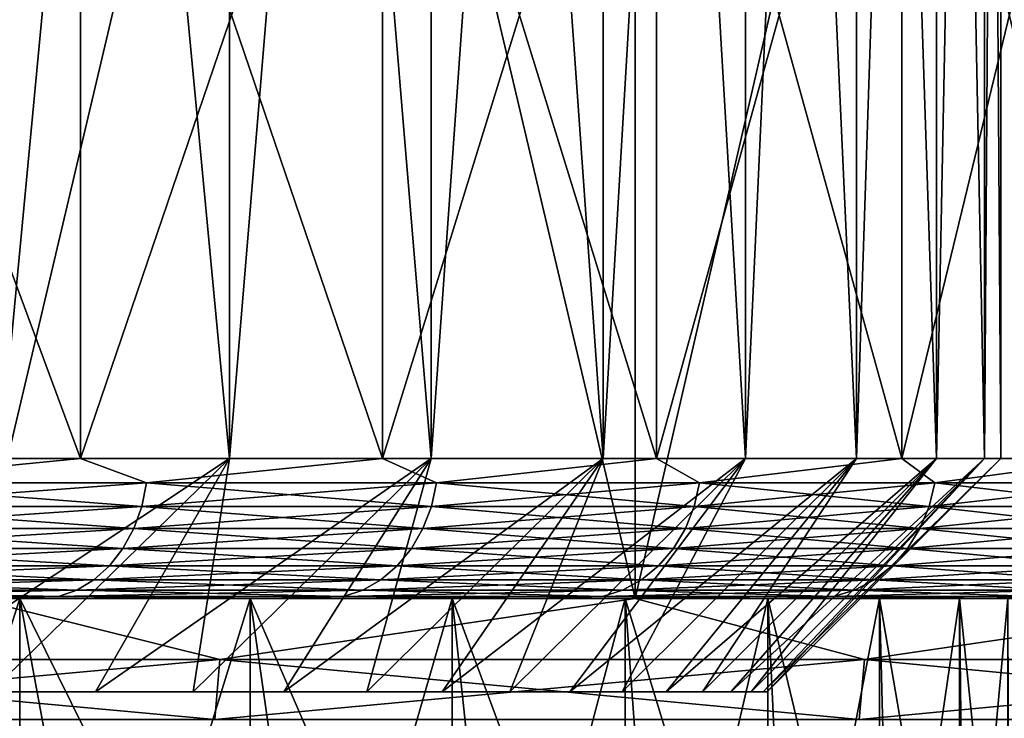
# Model space of a CAD drawing. Header units: metres. Extents: x -30 to 30, y -76 to 64.
# Tile 519 of 541: x 11.4 to 13.51, y 58.24 to 59.74. Entities that reach past the tile are written whole.
import ezdxf

# ---------------------------------------------------------------- set-up
doc = ezdxf.new("R2010")
doc.units = ezdxf.units.M
doc.layers.add('solid_508511', color=7, linetype='CONTINUOUS')

msp = doc.modelspace()

# ---------------------------------------------------------------- linework, layer by layer
at = {"layer": 'solid_508511'}
for points in [[(11.301826, 58.5, -27.789722), (11.301833, 64.5, -27.789719), (12.717457, 64.5, -27.171053)], [(12.71742, 58.5, -27.171074), (11.301826, 58.5, -27.789722), (12.717457, 64.5, -27.171053)], [(11.301826, 58.5, 27.789722), (12.71742, 58.5, 27.171074), (11.301833, 64.5, 27.789719)], [(12.71742, 58.5, 27.171074), (12.717457, 64.5, 27.171053), (11.301833, 64.5, 27.789719)], [(12.71742, 58.5, -27.171074), (12.717457, 64.5, -27.171053), (14.099323, 64.5, -26.480352)], [(14.099288, 58.5, -26.480371), (12.71742, 58.5, -27.171074), (14.099323, 64.5, -26.480352)], [(12.71742, 58.5, 27.171074), (14.099288, 58.5, 26.480371), (12.717457, 64.5, 27.171053)], [(14.099288, 58.5, 26.480371), (14.099323, 64.5, 26.480352), (12.717457, 64.5, 27.171053)], [(11.848654, 58.799999, 6.469883), (11.848654, 64, 6.469884), (11.356904, 64, 7.29868)], [(11.356905, 58.799999, 7.298679), (11.848654, 58.799999, 6.469883), (11.356904, 64, 7.29868)], [(11.356905, 58.799999, -7.298679), (11.356905, 64, -7.298678), (11.848655, 64, -6.469883)], [(11.848654, 58.799999, -6.469884), (11.356905, 58.799999, -7.298679), (11.848655, 64, -6.469883)], [(12.280003, 58.799999, 5.608168), (12.280002, 64, 5.608169), (11.848654, 64, 6.469884)], [(11.848654, 58.799999, 6.469883), (12.280003, 58.799999, 5.608168), (11.848654, 64, 6.469884)], [(11.848654, 58.799999, -6.469884), (11.848655, 64, -6.469883), (12.280003, 64, -5.608167)], [(12.280003, 58.799999, -5.608168), (11.848654, 58.799999, -6.469884), (12.280003, 64, -5.608167)], [(12.648811, 58.799999, 4.717793), (12.648811, 64, 4.717794), (12.280002, 64, 5.608169)], [(12.280003, 58.799999, 5.608168), (12.648811, 58.799999, 4.717793), (12.280002, 64, 5.608169)], [(12.280003, 58.799999, -5.608168), (12.280003, 64, -5.608167), (12.648811, 64, -4.717793)], [(12.648811, 58.799999, -4.717794), (12.280003, 58.799999, -5.608168), (12.648811, 64, -4.717793)], [(12.953134, 58.799999, 3.803463), (12.953134, 64, 3.803463), (12.648811, 64, 4.717794)], [(12.648811, 58.799999, 4.717793), (12.953134, 58.799999, 3.803463), (12.648811, 64, 4.717794)], [(12.648811, 58.799999, -4.717794), (12.648811, 64, -4.717793), (12.953134, 64, -3.803462)], [(12.953134, 58.799999, -3.803463), (12.648811, 58.799999, -4.717794), (12.953134, 64, -3.803462)], [(13.191477, 58.799999, 2.869657), (13.191477, 64, 2.869657), (12.953134, 64, 3.803463)], [(12.953134, 58.799999, 3.803463), (13.191477, 58.799999, 2.869657), (12.953134, 64, 3.803463)], [(12.953134, 58.799999, -3.803463), (12.953134, 64, -3.803462), (13.191477, 64, -2.869656)], [(13.191477, 58.799999, -2.869657), (12.953134, 58.799999, -3.803463), (13.191477, 64, -2.869656)], [(13.362582, 58.799999, 1.921298), (13.362582, 64, 1.921299), (13.191477, 64, 2.869657)], [(13.191477, 58.799999, 2.869657), (13.362582, 58.799999, 1.921298), (13.191477, 64, 2.869657)], [(13.191477, 58.799999, -2.869657), (13.191477, 64, -2.869656), (13.362583, 64, -1.921297)], [(13.362582, 58.799999, -1.921298), (13.191477, 58.799999, -2.869657), (13.362583, 64, -1.921297)], [(13.465603, 58.799999, 0.96309), (13.465603, 64, 0.963091), (13.362582, 64, 1.921299)], [(13.362582, 58.799999, 1.921298), (13.465603, 58.799999, 0.96309), (13.362582, 64, 1.921299)], [(13.362582, 58.799999, -1.921298), (13.362583, 64, -1.921297), (13.465603, 64, -0.96309)], [(13.465603, 58.799999, -0.963091), (13.362582, 58.799999, -1.921298), (13.465603, 64, -0.96309)], [(13.5, 58.799999, 0), (13.5, 64, 0.000001), (13.465603, 64, 0.963091)], [(13.465603, 58.799999, 0.96309), (13.5, 58.799999, 0), (13.465603, 64, 0.963091)], [(13.465603, 58.799999, -0.963091), (13.465603, 64, -0.96309), (13.5, 64, 0.000001)], [(13.5, 58.799999, 0), (13.465603, 58.799999, -0.963091), (13.5, 64, 0.000001)], [(11.528976, 58.799999, -9.673944), (11.528976, 60.700001, -9.673944), (10.826072, 60.700001, -10.4546)], [(10.826072, 58.799999, -10.4546), (11.528976, 58.799999, -9.673944), (10.826072, 60.700001, -10.4546)], [(10.826072, 58.799999, 10.4546), (10.826072, 60.700001, 10.4546), (11.528976, 60.700001, 9.673944)], [(11.528976, 58.799999, 9.673944), (10.826072, 58.799999, 10.4546), (11.528976, 60.700001, 9.673944)], [(12.175714, 58.799999, -8.846157), (12.175714, 60.700001, -8.846157), (11.528976, 60.700001, -9.673944)], [(11.528976, 58.799999, -9.673944), (12.175714, 58.799999, -8.846157), (11.528976, 60.700001, -9.673944)], [(11.528976, 58.799999, 9.673944), (11.528976, 60.700001, 9.673944), (12.175714, 60.700001, 8.846157)], [(12.175714, 58.799999, 8.846157), (11.528976, 58.799999, 9.673944), (12.175714, 60.700001, 8.846157)], [(12.763131, 58.799999, -7.975273), (12.763131, 60.700001, -7.975273), (12.175714, 60.700001, -8.846157)], [(12.175714, 58.799999, -8.846157), (12.763131, 58.799999, -7.975273), (12.175714, 60.700001, -8.846157)], [(12.175714, 58.799999, 8.846157), (12.175714, 60.700001, 8.846157), (12.763131, 60.700001, 7.975273)], [(12.763131, 58.799999, 7.975273), (12.175714, 58.799999, 8.846157), (12.763131, 60.700001, 7.975273)], [(13.288368, 58.799999, -7.065534), (13.288368, 60.700001, -7.065534), (12.763131, 60.700001, -7.975273)], [(12.763131, 58.799999, -7.975273), (13.288368, 58.799999, -7.065534), (12.763131, 60.700001, -7.975273)], [(12.763131, 58.799999, 7.975273), (12.763131, 60.700001, 7.975273), (13.288368, 60.700001, 7.065534)], [(13.288368, 58.799999, 7.065534), (12.763131, 58.799999, 7.975273), (13.288368, 60.700001, 7.065534)], [(13.748866, 58.799999, -6.121372), (13.748866, 60.700001, -6.121372), (13.288368, 60.700001, -7.065534)], [(13.288368, 58.799999, -7.065534), (13.748866, 58.799999, -6.121372), (13.288368, 60.700001, -7.065534)], [(13.288368, 58.799999, 7.065534), (13.288368, 60.700001, 7.065534), (13.748866, 60.700001, 6.121372)], [(13.748866, 58.799999, 6.121372), (13.288368, 58.799999, 7.065534), (13.748866, 60.700001, 6.121372)], [(10.99575, 58.747906, -10.269314), (11.528976, 58.799999, -9.673944), (10.826072, 58.799999, -10.4546)], [(10.99575, 58.747906, 10.269314), (10.826072, 58.799999, 10.4546), (11.528976, 58.799999, 9.673944)], [(11.670919, 58.747906, -9.494997), (11.528976, 58.799999, -9.673944), (10.99575, 58.747906, -10.269314)], [(10.99575, 58.747906, 10.269314), (11.528976, 58.799999, 9.673944), (11.670919, 58.747906, 9.494997)], [(11.848654, 58.799999, -6.469884), (11.336617, 58.299999, -6.362481), (11.096613, 58.299999, -6.772384)], [(11.848654, 58.799999, -6.469884), (11.096613, 58.299999, -6.772384), (11.356905, 58.799999, -7.298679)], [(11.848654, 58.799999, 6.469883), (11.336617, 58.299999, 6.362481), (11.561493, 58.299999, 5.944057)], [(11.356905, 58.799999, 7.298679), (11.336617, 58.299999, 6.362481), (11.848654, 58.799999, 6.469883)], [(11.848654, 58.799999, -6.469884), (11.561493, 58.299999, -5.944057), (11.336617, 58.299999, -6.362481)], [(11.670919, 58.747906, -9.494997), (12.175714, 58.799999, -8.846157), (11.528976, 58.799999, -9.673944)], [(11.670919, 58.747906, 9.494997), (11.528976, 58.799999, 9.673944), (12.175714, 58.799999, 8.846157)], [(11.848654, 58.799999, 6.469883), (11.561493, 58.299999, 5.944057), (11.770839, 58.299999, 5.517922)], [(12.280003, 58.799999, -5.608168), (11.770839, 58.299999, -5.517922), (11.561493, 58.299999, -5.944057)], [(12.280003, 58.799999, -5.608168), (11.561493, 58.299999, -5.944057), (11.848654, 58.799999, -6.469884)], [(12.291674, 58.747906, -8.676411), (12.175714, 58.799999, -8.846157), (11.670919, 58.747906, -9.494997)], [(11.670919, 58.747906, 9.494997), (12.175714, 58.799999, 8.846157), (12.291674, 58.747906, 8.676411)], [(12.280003, 58.799999, 5.608168), (11.770839, 58.299999, 5.517922), (11.964427, 58.299999, 5.084537)], [(11.848654, 58.799999, 6.469883), (11.770839, 58.299999, 5.517922), (12.280003, 58.799999, 5.608168)], [(12.280003, 58.799999, -5.608168), (11.964427, 58.299999, -5.084537), (11.770839, 58.299999, -5.517922)], [(12.280003, 58.799999, 5.608168), (11.964427, 58.299999, 5.084537), (12.142203, 58.299999, 4.644016)], [(12.648811, 58.799999, -4.717794), (12.142203, 58.299999, -4.644016), (11.964427, 58.299999, -5.084537)], [(12.648811, 58.799999, -4.717794), (11.964427, 58.299999, -5.084537), (12.280003, 58.799999, -5.608168)], [(12.648811, 58.799999, 4.717793), (12.142203, 58.299999, 4.644016), (12.303743, 58.299999, 4.197363)], [(12.280003, 58.799999, 5.608168), (12.142203, 58.299999, 4.644016), (12.648811, 58.799999, 4.717793)], [(12.648811, 58.799999, -4.717794), (12.303742, 58.299999, -4.197363), (12.142203, 58.299999, -4.644016)], [(12.291674, 58.747906, -8.676411), (12.763131, 58.799999, -7.975273), (12.175714, 58.799999, -8.846157)], [(12.291674, 58.747906, 8.676411), (12.175714, 58.799999, 8.846157), (12.763131, 58.799999, 7.975273)], [(12.855118, 58.747906, -7.81737), (12.763131, 58.799999, -7.975273), (12.291674, 58.747906, -8.676411)], [(12.291674, 58.747906, 8.676411), (12.763131, 58.799999, 7.975273), (12.855118, 58.747906, 7.81737)], [(12.953134, 58.799999, -3.803463), (12.448821, 58.299999, -3.745255), (12.303742, 58.299999, -4.197363)], [(12.953134, 58.799999, -3.803463), (12.303742, 58.299999, -4.197363), (12.648811, 58.799999, -4.717794)], [(12.648811, 58.799999, 4.717793), (12.303743, 58.299999, 4.197363), (12.448821, 58.299999, 3.745254)], [(12.953134, 58.799999, 3.803463), (12.448821, 58.299999, 3.745254), (12.577251, 58.299999, 3.288283)], [(12.648811, 58.799999, 4.717793), (12.448821, 58.299999, 3.745254), (12.953134, 58.799999, 3.803463)], [(12.953134, 58.799999, -3.803463), (12.577251, 58.299999, -3.288283), (12.448821, 58.299999, -3.745255)], [(12.953134, 58.799999, 3.803463), (12.577251, 58.299999, 3.288283), (12.688984, 58.299999, 2.826591)], [(13.191477, 58.799999, -2.869657), (12.688984, 58.299999, -2.826591), (12.577251, 58.299999, -3.288283)], [(13.191477, 58.799999, -2.869657), (12.577251, 58.299999, -3.288283), (12.953134, 58.799999, -3.803463)], [(13.191477, 58.799999, 2.869657), (12.688984, 58.299999, 2.826591), (12.783767, 58.299999, 2.361208)], [(12.953134, 58.799999, 3.803463), (12.688984, 58.299999, 2.826591), (13.191477, 58.799999, 2.869657)], [(13.191477, 58.799999, -2.869657), (12.783767, 58.299999, -2.361208), (12.688984, 58.299999, -2.826591)], [(12.855118, 58.747906, -7.81737), (13.288368, 58.799999, -7.065534), (12.763131, 58.799999, -7.975273)], [(12.855118, 58.747906, 7.81737), (12.763131, 58.799999, 7.975273), (13.288368, 58.799999, 7.065534)], [(13.191477, 58.799999, 2.869657), (12.783767, 58.299999, 2.361208), (12.861471, 58.299999, 1.892783)], [(13.362582, 58.799999, -1.921298), (12.86147, 58.299999, -1.892784), (12.783767, 58.299999, -2.361208)], [(13.362582, 58.799999, -1.921298), (12.783767, 58.299999, -2.361208), (13.191477, 58.799999, -2.869657)], [(13.358625, 58.747906, -6.921882), (13.288368, 58.799999, -7.065534), (12.855118, 58.747906, -7.81737)], [(12.855118, 58.747906, 7.81737), (13.288368, 58.799999, 7.065534), (13.358625, 58.747906, 6.921882)], [(13.362582, 58.799999, -1.921298), (12.922004, 58.299999, -1.421931), (12.86147, 58.299999, -1.892784)], [(13.362582, 58.799999, 1.921298), (12.861471, 58.299999, 1.892783), (12.922004, 58.299999, 1.421931)], [(13.191477, 58.799999, 2.869657), (12.861471, 58.299999, 1.892783), (13.362582, 58.799999, 1.921298)], [(13.362582, 58.799999, 1.921298), (12.922004, 58.299999, 1.421931), (12.965316, 58.299999, 0.948937)], [(13.465603, 58.799999, -0.963091), (12.965316, 58.299999, -0.948937), (12.922004, 58.299999, -1.421931)], [(13.465603, 58.799999, -0.963091), (12.922004, 58.299999, -1.421931), (13.362582, 58.799999, -1.921298)], [(13.465603, 58.799999, 0.96309), (12.965316, 58.299999, 0.948937), (12.991332, 58.299999, 0.474711)], [(13.362582, 58.799999, 1.921298), (12.965316, 58.299999, 0.948937), (13.465603, 58.799999, 0.96309)], [(13.465603, 58.799999, -0.963091), (12.991332, 58.299999, -0.474712), (12.965316, 58.299999, -0.948937)], [(13.465603, 58.799999, 0.96309), (12.991332, 58.299999, 0.474711), (13.000002, 58.299999, 0)], [(13.5, 58.799999, 0), (13.000002, 58.299999, 0), (12.991332, 58.299999, -0.474712)], [(13.5, 58.799999, 0), (12.991332, 58.299999, -0.474712), (13.465603, 58.799999, -0.963091)], [(13.465603, 58.799999, 0.96309), (13.000002, 58.299999, 0), (13.5, 58.799999, 0)], [(13.358625, 58.747906, -6.921882), (13.748866, 58.799999, -6.121372), (13.288368, 58.799999, -7.065534)], [(13.358625, 58.747906, 6.921882), (13.288368, 58.799999, 7.065534), (13.748866, 58.799999, 6.121372)], [(13.79985, 58.747906, -5.994121), (13.748866, 58.799999, -6.121372), (13.358625, 58.747906, -6.921882)], [(13.358625, 58.747906, 6.921882), (13.748866, 58.799999, 6.121372), (13.79985, 58.747906, 5.994121)], [(11.670919, 58.747906, 9.494997), (11.660407, 58.697346, 9.486444), (10.985846, 58.697346, 10.260064)], [(10.99575, 58.747906, 10.269314), (11.670919, 58.747906, 9.494997), (10.985846, 58.697346, 10.260064)], [(10.99575, 58.747906, -10.269314), (10.985846, 58.697346, -10.260064), (11.660407, 58.697346, -9.486444)], [(11.670919, 58.747906, -9.494997), (10.99575, 58.747906, -10.269314), (11.660407, 58.697346, -9.486444)], [(12.291674, 58.747906, 8.676411), (12.280602, 58.697346, 8.668595), (11.660407, 58.697346, 9.486444)], [(11.670919, 58.747906, 9.494997), (12.291674, 58.747906, 8.676411), (11.660407, 58.697346, 9.486444)], [(11.670919, 58.747906, -9.494997), (11.660407, 58.697346, -9.486444), (12.280602, 58.697346, -8.668595)], [(12.291674, 58.747906, -8.676411), (11.670919, 58.747906, -9.494997), (12.280602, 58.697346, -8.668595)], [(12.855118, 58.747906, 7.81737), (12.843538, 58.697346, 7.810328), (12.280602, 58.697346, 8.668595)], [(12.291674, 58.747906, 8.676411), (12.855118, 58.747906, 7.81737), (12.280602, 58.697346, 8.668595)], [(12.291674, 58.747906, -8.676411), (12.280602, 58.697346, -8.668595), (12.843538, 58.697346, -7.810328)], [(12.855118, 58.747906, -7.81737), (12.291674, 58.747906, -8.676411), (12.843538, 58.697346, -7.810328)], [(13.358625, 58.747906, 6.921882), (13.346593, 58.697346, 6.915647), (12.843538, 58.697346, 7.810328)], [(12.855118, 58.747906, 7.81737), (13.358625, 58.747906, 6.921882), (12.843538, 58.697346, 7.810328)], [(12.855118, 58.747906, -7.81737), (12.843538, 58.697346, -7.810328), (13.346593, 58.697346, -6.915647)], [(13.358625, 58.747906, -6.921882), (12.855118, 58.747906, -7.81737), (13.346593, 58.697346, -6.915647)], [(13.79985, 58.747906, 5.994121), (13.787419, 58.697346, 5.988721), (13.346593, 58.697346, 6.915647)], [(13.358625, 58.747906, 6.921882), (13.79985, 58.747906, 5.994121), (13.346593, 58.697346, 6.915647)], [(13.358625, 58.747906, -6.921882), (13.346593, 58.697346, -6.915647), (13.787419, 58.697346, -5.988721)], [(13.79985, 58.747906, -5.994121), (13.358625, 58.747906, -6.921882), (13.787419, 58.697346, -5.988721)], [(11.660407, 58.697346, 9.486444), (11.643236, 58.64991, 9.472476), (10.969669, 58.64991, 10.244956)], [(10.985846, 58.697346, 10.260064), (11.660407, 58.697346, 9.486444), (10.969669, 58.64991, 10.244956)], [(10.985846, 58.697346, -10.260064), (10.969669, 58.64991, -10.244956), (11.643236, 58.64991, -9.472476)], [(11.660407, 58.697346, -9.486444), (10.985846, 58.697346, -10.260064), (11.643236, 58.64991, -9.472476)], [(12.280602, 58.697346, 8.668595), (12.262518, 58.64991, 8.65583), (11.643236, 58.64991, 9.472476)], [(11.660407, 58.697346, 9.486444), (12.280602, 58.697346, 8.668595), (11.643236, 58.64991, 9.472476)], [(11.660407, 58.697346, -9.486444), (11.643236, 58.64991, -9.472476), (12.262518, 58.64991, -8.65583)], [(12.280602, 58.697346, -8.668595), (11.660407, 58.697346, -9.486444), (12.262518, 58.64991, -8.65583)], [(12.843538, 58.697346, 7.810328), (12.824626, 58.64991, 7.798828), (12.262518, 58.64991, 8.65583)], [(12.280602, 58.697346, 8.668595), (12.843538, 58.697346, 7.810328), (12.262518, 58.64991, 8.65583)], [(12.280602, 58.697346, -8.668595), (12.262518, 58.64991, -8.65583), (12.824626, 58.64991, -7.798828)], [(12.843538, 58.697346, -7.810328), (12.280602, 58.697346, -8.668595), (12.824626, 58.64991, -7.798828)], [(13.346593, 58.697346, 6.915647), (13.32694, 58.64991, 6.905464), (12.824626, 58.64991, 7.798828)], [(12.843538, 58.697346, 7.810328), (13.346593, 58.697346, 6.915647), (12.824626, 58.64991, 7.798828)], [(12.843538, 58.697346, -7.810328), (12.824626, 58.64991, -7.798828), (13.32694, 58.64991, -6.905464)], [(13.346593, 58.697346, -6.915647), (12.843538, 58.697346, -7.810328), (13.32694, 58.64991, -6.905464)], [(13.787419, 58.697346, 5.988721), (13.767118, 58.64991, 5.979903), (13.32694, 58.64991, 6.905464)], [(13.346593, 58.697346, 6.915647), (13.787419, 58.697346, 5.988721), (13.32694, 58.64991, 6.905464)], [(13.346593, 58.697346, -6.915647), (13.32694, 58.64991, -6.905464), (13.767118, 58.64991, -5.979903)], [(13.787419, 58.697346, -5.988721), (13.346593, 58.697346, -6.915647), (13.767118, 58.64991, -5.979903)], [(11.643236, 58.64991, 9.472476), (11.619932, 58.607044, 9.453516), (10.947713, 58.607044, 10.22445)], [(10.969669, 58.64991, 10.244956), (11.643236, 58.64991, 9.472476), (10.947713, 58.607044, 10.22445)], [(10.969669, 58.64991, -10.244956), (10.947713, 58.607044, -10.22445), (11.619932, 58.607044, -9.453516)], [(11.643236, 58.64991, -9.472476), (10.969669, 58.64991, -10.244956), (11.619932, 58.607044, -9.453516)], [(12.262518, 58.64991, 8.65583), (12.237974, 58.607044, 8.638505), (11.619932, 58.607044, 9.453516)], [(11.643236, 58.64991, 9.472476), (12.262518, 58.64991, 8.65583), (11.619932, 58.607044, 9.453516)], [(11.643236, 58.64991, -9.472476), (11.619932, 58.607044, -9.453516), (12.237974, 58.607044, -8.638505)], [(12.262518, 58.64991, -8.65583), (11.643236, 58.64991, -9.472476), (12.237974, 58.607044, -8.638505)], [(12.824626, 58.64991, 7.798828), (12.798957, 58.607044, 7.783218), (12.237974, 58.607044, 8.638505)], [(12.262518, 58.64991, 8.65583), (12.824626, 58.64991, 7.798828), (12.237974, 58.607044, 8.638505)], [(12.262518, 58.64991, -8.65583), (12.237974, 58.607044, -8.638505), (12.798957, 58.607044, -7.783218)], [(12.824626, 58.64991, -7.798828), (12.262518, 58.64991, -8.65583), (12.798957, 58.607044, -7.783218)], [(13.32694, 58.64991, 6.905464), (13.300265, 58.607044, 6.891642), (12.798957, 58.607044, 7.783218)], [(12.824626, 58.64991, 7.798828), (13.32694, 58.64991, 6.905464), (12.798957, 58.607044, 7.783218)], [(12.824626, 58.64991, -7.798828), (12.798957, 58.607044, -7.783218), (13.300265, 58.607044, -6.891642)], [(13.32694, 58.64991, -6.905464), (12.824626, 58.64991, -7.798828), (13.300265, 58.607044, -6.891642)], [(13.767118, 58.64991, 5.979903), (13.739561, 58.607044, 5.967934), (13.300265, 58.607044, 6.891642)], [(13.32694, 58.64991, 6.905464), (13.767118, 58.64991, 5.979903), (13.300265, 58.607044, 6.891642)], [(13.32694, 58.64991, -6.905464), (13.300265, 58.607044, -6.891642), (13.739561, 58.607044, -5.967934)], [(13.767118, 58.64991, -5.979903), (13.32694, 58.64991, -6.905464), (13.739561, 58.607044, -5.967934)], [(11.619932, 58.607044, 9.453516), (11.591203, 58.570053, 9.430142), (10.920645, 58.570053, 10.19917)], [(10.947713, 58.607044, 10.22445), (11.619932, 58.607044, 9.453516), (10.920645, 58.570053, 10.19917)], [(10.947713, 58.607044, -10.22445), (10.920645, 58.570053, -10.19917), (11.591203, 58.570053, -9.430142)], [(11.619932, 58.607044, -9.453516), (10.947713, 58.607044, -10.22445), (11.591203, 58.570053, -9.430142)], [(12.237974, 58.607044, 8.638505), (12.207716, 58.570053, 8.617147), (11.591203, 58.570053, 9.430142)], [(11.619932, 58.607044, 9.453516), (12.237974, 58.607044, 8.638505), (11.591203, 58.570053, 9.430142)], [(11.619932, 58.607044, -9.453516), (11.591203, 58.570053, -9.430142), (12.207716, 58.570053, -8.617147)], [(12.237974, 58.607044, -8.638505), (11.619932, 58.607044, -9.453516), (12.207716, 58.570053, -8.617147)], [(12.798957, 58.607044, 7.783218), (12.767312, 58.570053, 7.763975), (12.207716, 58.570053, 8.617147)], [(12.237974, 58.607044, 8.638505), (12.798957, 58.607044, 7.783218), (12.207716, 58.570053, 8.617147)], [(12.237974, 58.607044, -8.638505), (12.207716, 58.570053, -8.617147), (12.767312, 58.570053, -7.763975)], [(12.798957, 58.607044, -7.783218), (12.237974, 58.607044, -8.638505), (12.767312, 58.570053, -7.763975)], [(13.300265, 58.607044, 6.891642), (13.267381, 58.570053, 6.874603), (12.767312, 58.570053, 7.763975)], [(12.798957, 58.607044, 7.783218), (13.300265, 58.607044, 6.891642), (12.767312, 58.570053, 7.763975)], [(12.798957, 58.607044, -7.783218), (12.767312, 58.570053, -7.763975), (13.267381, 58.570053, -6.874603)], [(13.300265, 58.607044, -6.891642), (12.798957, 58.607044, -7.783218), (13.267381, 58.570053, -6.874603)], [(13.739561, 58.607044, 5.967934), (13.705591, 58.570053, 5.953178), (13.267381, 58.570053, 6.874603)], [(13.300265, 58.607044, 6.891642), (13.739561, 58.607044, 5.967934), (13.267381, 58.570053, 6.874603)], [(13.300265, 58.607044, -6.891642), (13.267381, 58.570053, -6.874603), (13.705591, 58.570053, -5.953178)], [(13.739561, 58.607044, -5.967934), (13.300265, 58.607044, -6.891642), (13.705591, 58.570053, -5.953178)], [(11.591203, 58.570053, 9.430142), (11.557922, 58.540062, 9.403068), (10.88929, 58.540062, 10.169887)], [(10.920645, 58.570053, 10.19917), (11.591203, 58.570053, 9.430142), (10.88929, 58.540062, 10.169887)], [(10.920645, 58.570053, -10.19917), (10.88929, 58.540062, -10.169887), (11.557922, 58.540062, -9.403068)], [(11.591203, 58.570053, -9.430142), (10.920645, 58.570053, -10.19917), (11.557922, 58.540062, -9.403068)], [(12.207716, 58.570053, 8.617147), (12.172667, 58.540062, 8.592406), (11.557922, 58.540062, 9.403068)], [(11.591203, 58.570053, 9.430142), (12.207716, 58.570053, 8.617147), (11.557922, 58.540062, 9.403068)], [(11.591203, 58.570053, -9.430142), (11.557922, 58.540062, -9.403068), (12.172667, 58.540062, -8.592406)], [(12.207716, 58.570053, -8.617147), (11.591203, 58.570053, -9.430142), (12.172667, 58.540062, -8.592406)], [(12.767312, 58.570053, 7.763975), (12.730656, 58.540062, 7.741683), (12.172667, 58.540062, 8.592406)], [(12.207716, 58.570053, 8.617147), (12.767312, 58.570053, 7.763975), (12.172667, 58.540062, 8.592406)], [(12.207716, 58.570053, -8.617147), (12.172667, 58.540062, -8.592406), (12.730656, 58.540062, -7.741683)], [(12.767312, 58.570053, -7.763975), (12.207716, 58.570053, -8.617147), (12.730656, 58.540062, -7.741683)], [(13.267381, 58.570053, 6.874603), (13.229288, 58.540062, 6.854865), (12.730656, 58.540062, 7.741683)], [(12.767312, 58.570053, 7.763975), (13.267381, 58.570053, 6.874603), (12.730656, 58.540062, 7.741683)], [(12.767312, 58.570053, -7.763975), (12.730656, 58.540062, -7.741683), (13.229288, 58.540062, -6.854865)], [(13.267381, 58.570053, -6.874603), (12.767312, 58.570053, -7.763975), (13.229288, 58.540062, -6.854865)], [(13.705591, 58.570053, 5.953178), (13.666241, 58.540062, 5.936086), (13.229288, 58.540062, 6.854865)], [(13.267381, 58.570053, 6.874603), (13.705591, 58.570053, 5.953178), (13.229288, 58.540062, 6.854865)], [(13.267381, 58.570053, -6.874603), (13.229288, 58.540062, -6.854865), (13.666241, 58.540062, -5.936086)], [(13.705591, 58.570053, -5.953178), (13.267381, 58.570053, -6.874603), (13.666241, 58.540062, -5.936086)], [(11.557922, 58.540062, 9.403068), (11.521105, 58.517986, 9.373115), (10.854603, 58.517986, 10.137491)], [(10.88929, 58.540062, 10.169887), (11.557922, 58.540062, 9.403068), (10.854603, 58.517986, 10.137491)], [(10.88929, 58.540062, -10.169887), (10.854603, 58.517986, -10.137491), (11.521105, 58.517986, -9.373115)], [(11.557922, 58.540062, -9.403068), (10.88929, 58.540062, -10.169887), (11.521105, 58.517986, -9.373115)], [(12.172667, 58.540062, 8.592406), (12.133891, 58.517986, 8.565036), (11.521105, 58.517986, 9.373115)], [(11.557922, 58.540062, 9.403068), (12.172667, 58.540062, 8.592406), (11.521105, 58.517986, 9.373115)], [(11.557922, 58.540062, -9.403068), (11.521105, 58.517986, -9.373115), (12.133891, 58.517986, -8.565036)], [(12.172667, 58.540062, -8.592406), (11.557922, 58.540062, -9.403068), (12.133891, 58.517986, -8.565036)], [(12.730656, 58.540062, 7.741683), (12.690103, 58.517986, 7.717022), (12.133891, 58.517986, 8.565036)], [(12.172667, 58.540062, 8.592406), (12.730656, 58.540062, 7.741683), (12.133891, 58.517986, 8.565036)], [(12.172667, 58.540062, -8.592406), (12.133891, 58.517986, -8.565036), (12.690103, 58.517986, -7.717022)], [(12.730656, 58.540062, -7.741683), (12.172667, 58.540062, -8.592406), (12.690103, 58.517986, -7.717022)], [(13.229288, 58.540062, 6.854865), (13.187147, 58.517986, 6.833029), (12.690103, 58.517986, 7.717022)], [(12.730656, 58.540062, 7.741683), (13.229288, 58.540062, 6.854865), (12.690103, 58.517986, 7.717022)], [(12.730656, 58.540062, -7.741683), (12.690103, 58.517986, -7.717022), (13.187147, 58.517986, -6.833029)], [(13.229288, 58.540062, -6.854865), (12.730656, 58.540062, -7.741683), (13.187147, 58.517986, -6.833029)], [(13.666241, 58.540062, 5.936086), (13.622707, 58.517986, 5.917177), (13.187147, 58.517986, 6.833029)], [(13.229288, 58.540062, 6.854865), (13.666241, 58.540062, 5.936086), (13.187147, 58.517986, 6.833029)], [(13.229288, 58.540062, -6.854865), (13.187147, 58.517986, -6.833029), (13.622707, 58.517986, -5.917177)], [(13.666241, 58.540062, -5.936086), (13.229288, 58.540062, -6.854865), (13.622707, 58.517986, -5.917177)], [(11.521105, 58.517986, 9.373115), (11.481872, 58.504494, 9.341195), (10.817639, 58.504494, 10.10297)], [(10.854603, 58.517986, 10.137491), (11.521105, 58.517986, 9.373115), (10.817639, 58.504494, 10.10297)], [(10.854603, 58.517986, -10.137491), (10.817639, 58.504494, -10.10297), (11.481872, 58.504494, -9.341195)], [(11.521105, 58.517986, -9.373115), (10.854603, 58.517986, -10.137491), (11.481872, 58.504494, -9.341195)], [(12.133891, 58.517986, 8.565036), (12.09257, 58.504494, 8.535869), (11.481872, 58.504494, 9.341195)], [(11.521105, 58.517986, 9.373115), (12.133891, 58.517986, 8.565036), (11.481872, 58.504494, 9.341195)], [(11.521105, 58.517986, -9.373115), (11.481872, 58.504494, -9.341195), (12.09257, 58.504494, -8.535869)], [(12.133891, 58.517986, -8.565036), (11.521105, 58.517986, -9.373115), (12.09257, 58.504494, -8.535869)], [(12.690103, 58.517986, 7.717022), (12.646889, 58.504494, 7.690743), (12.09257, 58.504494, 8.535869)], [(12.133891, 58.517986, 8.565036), (12.690103, 58.517986, 7.717022), (12.09257, 58.504494, 8.535869)], [(12.133891, 58.517986, -8.565036), (12.09257, 58.504494, -8.535869), (12.646889, 58.504494, -7.690743)], [(12.690103, 58.517986, -7.717022), (12.133891, 58.517986, -8.565036), (12.646889, 58.504494, -7.690743)], [(13.187147, 58.517986, 6.833029), (13.142241, 58.504494, 6.80976), (12.646889, 58.504494, 7.690743)], [(12.690103, 58.517986, 7.717022), (13.187147, 58.517986, 6.833029), (12.646889, 58.504494, 7.690743)], [(12.690103, 58.517986, -7.717022), (12.646889, 58.504494, -7.690743), (13.142241, 58.504494, -6.80976)], [(13.187147, 58.517986, -6.833029), (12.690103, 58.517986, -7.717022), (13.142241, 58.504494, -6.80976)], [(13.622707, 58.517986, 5.917177), (13.576317, 58.504494, 5.897027), (13.142241, 58.504494, 6.80976)], [(13.187147, 58.517986, 6.833029), (13.622707, 58.517986, 5.917177), (13.142241, 58.504494, 6.80976)], [(13.187147, 58.517986, -6.833029), (13.142241, 58.504494, -6.80976), (13.576317, 58.504494, -5.897027)], [(13.622707, 58.517986, -5.917177), (13.187147, 58.517986, -6.833029), (13.576317, 58.504494, -5.897027)], [(10.240394, 58.5, -8.873371), (11.93411, 58.5, -8.668303), (11.300233, 58.5, -9.479831)], [(10.240394, 58.5, -8.873371), (10.847308, 58.5, -8.12025), (11.93411, 58.5, -8.668303)], [(10.240394, 58.5, 8.873371), (11.300261, 58.5, 9.479797), (11.934135, 58.5, 8.668267)], [(10.847308, 58.5, 8.12025), (10.240394, 58.5, 8.873371), (11.934135, 58.5, 8.668267)], [(11.827302, 58.369473, -27.560873), (10.416186, 58.369473, -28.124542), (11.301826, 58.5, -27.789722)], [(10.416186, 58.369473, 28.124542), (11.827302, 58.369473, 27.560873), (11.301826, 58.5, 27.789722)], [(11.481872, 58.504494, -9.341195), (10.817639, 58.504494, -10.10297), (11.300233, 58.5, -9.479831)], [(10.817639, 58.504494, 10.10297), (11.481872, 58.504494, 9.341195), (11.300261, 58.5, 9.479797)], [(10.847308, 58.5, -8.12025), (11.398973, 57.5, -7.325701), (11.399009, 58.5, -7.325647)], [(10.847308, 58.5, -8.12025), (12.509794, 58.5, -7.814572), (11.93411, 58.5, -8.668303)], [(10.847308, 58.5, -8.12025), (11.399009, 58.5, -7.325647), (12.509794, 58.5, -7.814572)], [(10.847308, 58.5, 8.12025), (11.934135, 58.5, 8.668267), (12.509817, 58.5, 7.814536)], [(11.399009, 58.5, 7.325647), (10.847308, 58.5, 8.12025), (12.509817, 58.5, 7.814536)], [(11.079356, 57.5, 7.800666), (10.847308, 58.5, 8.12025), (11.399009, 58.5, 7.325647)], [(11.584176, 57.5, 7.02918), (11.079356, 57.5, 7.800666), (11.399009, 58.5, 7.325647)], [(11.481872, 58.504494, -9.341195), (11.300233, 58.5, -9.479831), (11.93411, 58.5, -8.668303)], [(11.481872, 58.504494, 9.341195), (11.934135, 58.5, 8.668267), (11.300261, 58.5, 9.479797)], [(11.827302, 58.369473, -27.560873), (11.301826, 58.5, -27.789722), (12.71742, 58.5, -27.171074)], [(11.827302, 58.369473, 27.560873), (12.71742, 58.5, 27.171074), (11.301826, 58.5, 27.789722)], [(11.399009, 58.5, -7.325647), (11.398973, 57.5, -7.325701), (11.892545, 57.5, -6.493829)], [(11.399009, 58.5, -7.325647), (11.892545, 57.5, -6.493829), (11.892526, 58.5, -6.493866)], [(11.399009, 58.5, -7.325647), (13.024503, 58.5, -6.922773), (12.509794, 58.5, -7.814572)], [(11.399009, 58.5, -7.325647), (11.892526, 58.5, -6.493866), (13.024503, 58.5, -6.922773)], [(11.399009, 58.5, 7.325647), (12.509817, 58.5, 7.814536), (13.024523, 58.5, 6.922735)], [(11.892526, 58.5, 6.493866), (11.399009, 58.5, 7.325647), (13.024523, 58.5, 6.922735)], [(11.584176, 57.5, 7.02918), (11.399009, 58.5, 7.325647), (11.892526, 58.5, 6.493866)], [(12.09257, 58.504494, -8.535869), (11.481872, 58.504494, -9.341195), (11.93411, 58.5, -8.668303)], [(11.481872, 58.504494, 9.341195), (12.09257, 58.504494, 8.535869), (11.934135, 58.5, 8.668267)], [(12.035316, 57.5, 6.225239), (11.584176, 57.5, 7.02918), (11.892526, 58.5, 6.493866)], [(13.208056, 58.369473, -26.926455), (11.827302, 58.369473, -27.560873), (12.71742, 58.5, -27.171074)], [(11.827302, 58.369473, 27.560873), (13.208056, 58.369473, 26.926455), (12.71742, 58.5, 27.171074)], [(11.892526, 58.5, -6.493866), (11.892545, 57.5, -6.493829), (12.325525, 57.5, -5.628845)], [(11.892526, 58.5, -6.493866), (12.325525, 57.5, -5.628845), (12.32557, 58.5, -5.628743)], [(11.892526, 58.5, -6.493866), (13.475764, 58.5, -5.997187), (13.024503, 58.5, -6.922773)], [(11.892526, 58.5, -6.493866), (12.32557, 58.5, -5.628743), (13.475764, 58.5, -5.997187)], [(11.892526, 58.5, 6.493866), (13.024523, 58.5, 6.922735), (13.475781, 58.5, 5.997149)], [(12.32557, 58.5, 5.628743), (11.892526, 58.5, 6.493866), (13.475781, 58.5, 5.997149)], [(12.035316, 57.5, 6.225239), (11.892526, 58.5, 6.493866), (12.32557, 58.5, 5.628743)], [(12.09257, 58.504494, -8.535869), (11.93411, 58.5, -8.668303), (12.509794, 58.5, -7.814572)], [(12.09257, 58.504494, 8.535869), (12.509817, 58.5, 7.814536), (11.934135, 58.5, 8.668267)], [(12.430803, 57.5, 5.392365), (12.035316, 57.5, 6.225239), (12.32557, 58.5, 5.628743)], [(12.646889, 58.504494, -7.690743), (12.09257, 58.504494, -8.535869), (12.509794, 58.5, -7.814572)], [(12.09257, 58.504494, 8.535869), (12.646889, 58.504494, 7.690743), (12.509817, 58.5, 7.814536)], [(12.32557, 58.5, -5.628743), (12.325525, 57.5, -5.628845), (12.695658, 57.5, -4.735268)], [(12.32557, 58.5, -5.628743), (12.695658, 57.5, -4.735268), (12.695617, 58.5, -4.735372)], [(12.32557, 58.5, -5.628743), (13.861323, 58.5, -5.042439), (13.475764, 58.5, -5.997187)], [(12.32557, 58.5, -5.628743), (12.695617, 58.5, -4.735372), (13.861323, 58.5, -5.042439)], [(12.32557, 58.5, 5.628743), (13.475781, 58.5, 5.997149), (13.861339, 58.5, 5.042398)], [(12.695617, 58.5, 4.735372), (12.32557, 58.5, 5.628743), (13.861339, 58.5, 5.042398)], [(12.430803, 57.5, 5.392365), (12.32557, 58.5, 5.628743), (12.695617, 58.5, 4.735372)], [(12.768647, 57.5, 4.534769), (12.430803, 57.5, 5.392365), (12.695617, 58.5, 4.735372)], [(12.646889, 58.504494, -7.690743), (12.509794, 58.5, -7.814572), (13.024503, 58.5, -6.922773)], [(12.646889, 58.504494, 7.690743), (13.024523, 58.5, 6.922735), (12.509817, 58.5, 7.814536)], [(13.142241, 58.504494, -6.80976), (12.646889, 58.504494, -7.690743), (13.024503, 58.5, -6.922773)], [(12.646889, 58.504494, 7.690743), (13.142241, 58.504494, 6.80976), (13.024523, 58.5, 6.922735)], [(12.695617, 58.5, -4.735372), (12.695658, 57.5, -4.735268), (13.001129, 57.5, -3.817468)], [(12.695617, 58.5, -4.735372), (13.001129, 57.5, -3.817468), (13.001143, 58.5, -3.817429)], [(12.695617, 58.5, -4.735372), (14.179358, 58.5, -4.063033), (13.861323, 58.5, -5.042439)], [(12.695617, 58.5, -4.735372), (13.001143, 58.5, -3.817429), (14.179358, 58.5, -4.063033)], [(12.695617, 58.5, 4.735372), (13.861339, 58.5, 5.042398), (14.179371, 58.5, 4.062991)], [(13.001143, 58.5, 3.817429), (12.695617, 58.5, 4.735372), (14.179371, 58.5, 4.062991)], [(12.768647, 57.5, 4.534769), (12.695617, 58.5, 4.735372), (13.001143, 58.5, 3.817429)], [(13.208056, 58.369473, -26.926455), (12.71742, 58.5, -27.171074), (14.099288, 58.5, -26.480371)], [(13.208056, 58.369473, 26.926455), (14.099288, 58.5, 26.480371), (12.71742, 58.5, 27.171074)], [(13.047478, 57.5, 3.655927), (12.768647, 57.5, 4.534769), (13.001143, 58.5, 3.817429)], [(13.001143, 58.5, -3.817429), (13.001129, 57.5, -3.817468), (13.240344, 57.5, -2.880238)], [(13.001143, 58.5, -3.817429), (13.240344, 57.5, -2.880238), (13.240332, 58.5, -2.880301)], [(13.001143, 58.5, -3.817429), (14.428259, 58.5, -3.063962), (14.179358, 58.5, -4.063033)], [(13.001143, 58.5, -3.817429), (13.240332, 58.5, -2.880301), (14.428259, 58.5, -3.063962)], [(13.001143, 58.5, 3.817429), (14.179371, 58.5, 4.062991), (14.428267, 58.5, 3.063922)], [(13.240332, 58.5, 2.880301), (13.001143, 58.5, 3.817429), (14.428267, 58.5, 3.063922)], [(13.047478, 57.5, 3.655927), (13.001143, 58.5, 3.817429), (13.240332, 58.5, 2.880301)], [(13.142241, 58.504494, -6.80976), (13.024503, 58.5, -6.922773), (13.475764, 58.5, -5.997187)], [(13.142241, 58.504494, 6.80976), (13.475781, 58.5, 5.997149), (13.024523, 58.5, 6.922735)], [(13.265875, 57.5, 2.760253), (13.047478, 57.5, 3.655927), (13.240332, 58.5, 2.880301)], [(13.576317, 58.504494, -5.897027), (13.142241, 58.504494, -6.80976), (13.475764, 58.5, -5.997187)], [(13.142241, 58.504494, 6.80976), (13.576317, 58.504494, 5.897027), (13.475781, 58.5, 5.997149)], [(14.554907, 58.369473, -26.222918), (13.208056, 58.369473, -26.926455), (14.099288, 58.5, -26.480371)], [(13.208056, 58.369473, 26.926455), (14.554907, 58.369473, 26.222918), (14.099288, 58.5, 26.480371)], [(13.240332, 58.5, -2.880301), (13.240344, 57.5, -2.880238), (13.412075, 57.5, -1.928395)], [(13.240332, 58.5, -2.880301), (13.412075, 57.5, -1.928395), (13.412088, 58.5, -1.928321)], [(13.240332, 58.5, -2.880301), (14.606876, 58.5, -2.049783), (14.428259, 58.5, -3.063962)], [(13.240332, 58.5, -2.880301), (13.412088, 58.5, -1.928321), (14.606876, 58.5, -2.049783)], [(13.240332, 58.5, 2.880301), (14.428267, 58.5, 3.063922), (14.606881, 58.5, 2.04975)], [(13.412088, 58.5, 1.928321), (13.240332, 58.5, 2.880301), (14.606881, 58.5, 2.04975)], [(13.265875, 57.5, 2.760253), (13.240332, 58.5, 2.880301), (13.412088, 58.5, 1.928321)], [(13.265875, 57.5, 2.760253), (13.412088, 58.5, 1.928321), (13.422868, 57.5, 1.851789)], [(13.412088, 58.5, -1.928321), (13.412075, 57.5, -1.928395), (13.515475, 57.5, -0.966625)], [(13.412088, 58.5, -1.928321), (13.515475, 57.5, -0.966625), (13.515472, 58.5, -0.966631)], [(13.515472, 58.5, 0.966631), (13.422868, 57.5, 1.851789), (13.412088, 58.5, 1.928321)], [(13.412088, 58.5, -1.928321), (14.714255, 58.5, -1.026158), (14.606876, 58.5, -2.049783)], [(13.412088, 58.5, -1.928321), (13.515472, 58.5, -0.966631), (14.714255, 58.5, -1.026158)], [(13.412088, 58.5, 1.928321), (14.606881, 58.5, 2.04975), (14.714256, 58.5, 1.026142)], [(13.515472, 58.5, 0.966631), (13.412088, 58.5, 1.928321), (14.714256, 58.5, 1.026142)], [(13.515472, 58.5, 0.966631), (13.518176, 57.5, 0.928104), (13.422868, 57.5, 1.851789)], [(13.576317, 58.504494, -5.897027), (13.475764, 58.5, -5.997187), (13.861323, 58.5, -5.042439)], [(13.576317, 58.504494, 5.897027), (13.861339, 58.5, 5.042398), (13.475781, 58.5, 5.997149)], [(10.407311, 58.241055, -28.100578), (10.416186, 58.369473, -28.124542), (11.827302, 58.369473, -27.560873)], [(11.817225, 58.241055, -27.53739), (10.407311, 58.241055, -28.100578), (11.827302, 58.369473, -27.560873)], [(10.407311, 58.241055, 28.100578), (11.817225, 58.241055, 27.53739), (10.416186, 58.369473, 28.124542)], [(11.817225, 58.241055, 27.53739), (11.827302, 58.369473, 27.560873), (10.416186, 58.369473, 28.124542)], [(11.817225, 58.241055, -27.53739), (11.827302, 58.369473, -27.560873), (13.208056, 58.369473, -26.926455)], [(13.196803, 58.241055, -26.903513), (11.817225, 58.241055, -27.53739), (13.208056, 58.369473, -26.926455)], [(11.817225, 58.241055, 27.53739), (13.196803, 58.241055, 26.903513), (11.827302, 58.369473, 27.560873)], [(13.196803, 58.241055, 26.903513), (13.208056, 58.369473, 26.926455), (11.827302, 58.369473, 27.560873)], [(13.196803, 58.241055, -26.903513), (13.208056, 58.369473, -26.926455), (14.554907, 58.369473, -26.222918)], [(14.542506, 58.241055, -26.200577), (13.196803, 58.241055, -26.903513), (14.554907, 58.369473, -26.222918)], [(13.196803, 58.241055, 26.903513), (14.542506, 58.241055, 26.200577), (13.208056, 58.369473, 26.926455)], [(14.542506, 58.241055, 26.200577), (14.554907, 58.369473, 26.222918), (13.208056, 58.369473, 26.926455)], [(11.561493, 58.299999, -5.944057), (11.561493, 58.299999, 5.944057), (11.336617, 58.299999, 6.362481)], [(11.336617, 58.299999, -6.362481), (11.561493, 58.299999, -5.944057), (11.336617, 58.299999, 6.362481)], [(11.770839, 58.299999, -5.517922), (11.770839, 58.299999, 5.517922), (11.561493, 58.299999, 5.944057)], [(11.561493, 58.299999, -5.944057), (11.770839, 58.299999, -5.517922), (11.561493, 58.299999, 5.944057)], [(11.964427, 58.299999, -5.084537), (11.964427, 58.299999, 5.084537), (11.770839, 58.299999, 5.517922)], [(11.770839, 58.299999, -5.517922), (11.964427, 58.299999, -5.084537), (11.770839, 58.299999, 5.517922)], [(12.142203, 58.299999, -4.644016), (12.142203, 58.299999, 4.644016), (11.964427, 58.299999, 5.084537)], [(11.964427, 58.299999, -5.084537), (12.142203, 58.299999, -4.644016), (11.964427, 58.299999, 5.084537)], [(12.303742, 58.299999, -4.197363), (12.303743, 58.299999, 4.197363), (12.142203, 58.299999, 4.644016)], [(12.142203, 58.299999, -4.644016), (12.303742, 58.299999, -4.197363), (12.142203, 58.299999, 4.644016)], [(12.303742, 58.299999, -4.197363), (12.448821, 58.299999, -3.745255), (12.303743, 58.299999, 4.197363)], [(12.448821, 58.299999, -3.745255), (12.448821, 58.299999, 3.745254), (12.303743, 58.299999, 4.197363)], [(12.577251, 58.299999, -3.288283), (12.577251, 58.299999, 3.288283), (12.448821, 58.299999, 3.745254)], [(12.448821, 58.299999, -3.745255), (12.577251, 58.299999, -3.288283), (12.448821, 58.299999, 3.745254)], [(12.688984, 58.299999, -2.826591), (12.688984, 58.299999, 2.826591), (12.577251, 58.299999, 3.288283)], [(12.577251, 58.299999, -3.288283), (12.688984, 58.299999, -2.826591), (12.577251, 58.299999, 3.288283)], [(12.783767, 58.299999, -2.361208), (12.783767, 58.299999, 2.361208), (12.688984, 58.299999, 2.826591)], [(12.688984, 58.299999, -2.826591), (12.783767, 58.299999, -2.361208), (12.688984, 58.299999, 2.826591)], [(12.86147, 58.299999, -1.892784), (12.861471, 58.299999, 1.892783), (12.783767, 58.299999, 2.361208)], [(12.783767, 58.299999, -2.361208), (12.86147, 58.299999, -1.892784), (12.783767, 58.299999, 2.361208)], [(12.86147, 58.299999, -1.892784), (12.922004, 58.299999, -1.421931), (12.861471, 58.299999, 1.892783)], [(12.922004, 58.299999, -1.421931), (12.922004, 58.299999, 1.421931), (12.861471, 58.299999, 1.892783)], [(12.965316, 58.299999, -0.948937), (12.965316, 58.299999, 0.948937), (12.922004, 58.299999, 1.421931)], [(12.922004, 58.299999, -1.421931), (12.965316, 58.299999, -0.948937), (12.922004, 58.299999, 1.421931)], [(12.991332, 58.299999, -0.474712), (12.991332, 58.299999, 0.474711), (12.965316, 58.299999, 0.948937)], [(12.965316, 58.299999, -0.948937), (12.991332, 58.299999, -0.474712), (12.965316, 58.299999, 0.948937)], [(12.991332, 58.299999, -0.474712), (13.000002, 58.299999, 0), (12.991332, 58.299999, 0.474711)]]:
    msp.add_3dface(points, dxfattribs=at)

doc.saveas('drawing.dxf')
